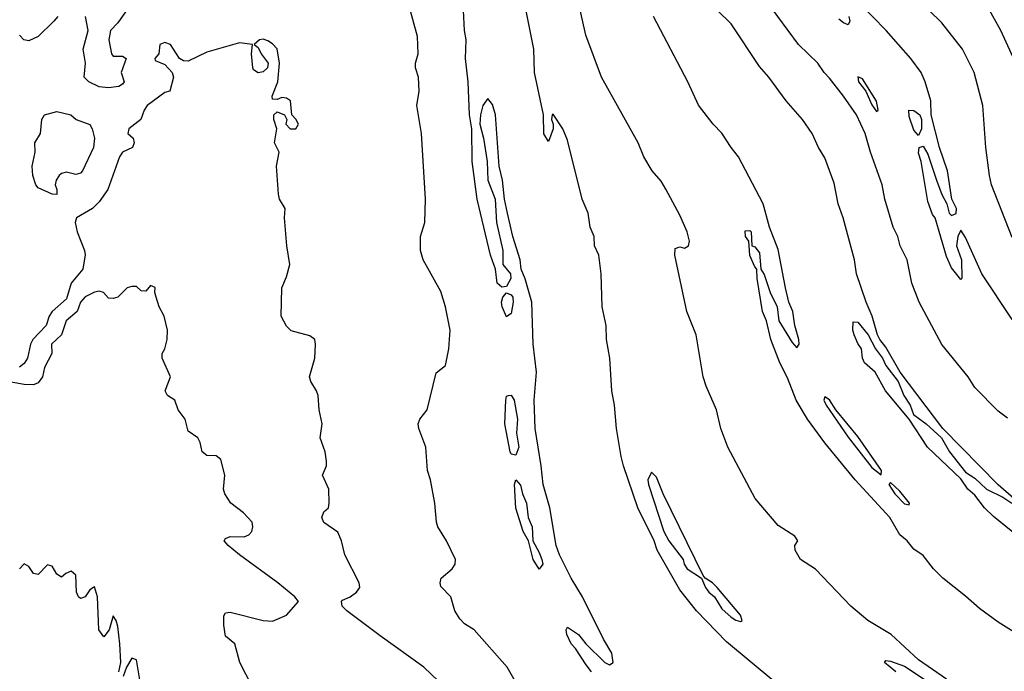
# Model space of a CAD drawing. Header units: metres. Extents: x -46681 to -43747, y -240911 to -237677.
# Tile 371 of 656: x -44377 to -44272, y -240306 to -240236. Entities that reach past the tile are written whole.
import ezdxf

# ---------------------------------------------------------------- set-up
doc = ezdxf.new("R2010")
doc.units = ezdxf.units.M
doc.layers.add('CONTOUR_INDEX', color=1, linetype='Continuous')
doc.layers.add('CONTOUR_INTER', color=3, linetype='Continuous')

msp = doc.modelspace()

# ---------------------------------------------------------------- linework, layer by layer
at = {"layer": 'CONTOUR_INDEX'}
for points, elevation in [([(-44270.6, -240241.26), (-44272.3, -240237.52), (-44273.72, -240235.02)], 90), ([(-44268.6, -240303.22), (-44272.6, -240300.71), (-44274.6, -240299.27), (-44276.1, -240297.92), (-44278.52, -240296.02), (-44279.52, -240295.02), (-44280.6, -240293.6), (-44281.6, -240292.91), (-44282.32, -240292.02), (-44283.1, -240291.37), (-44284.18, -240289.52), (-44287.87, -240285.52), (-44291.1, -240281.55), (-44292.95, -240279.02), (-44294.17, -240277.02), (-44295.1, -240274.61), (-44295.92, -240273.02), (-44296.88, -240270.52), (-44297.34, -240268.52), (-44297.78, -240267.52), (-44298.35, -240264.02), (-44298.37, -240263.02), (-44298.6, -240262.77), (-44299.1, -240261.55), (-44299.23, -240260.02), (-44299.57, -240259.52), (-44299.6, -240258.93), (-44299.1, -240258.88), (-44298.97, -240259.02), (-44298.9, -240260.52), (-44298.6, -240260.61), (-44298.1, -240261.26), (-44297.93, -240263.02), (-44297.6, -240263.59), (-44296.95, -240265.52), (-44296.19, -240267.02), (-44296.03, -240268.52), (-44294.6, -240270.86), (-44294.1, -240271.41), (-44293.84, -240271.02), (-44293.87, -240270.52), (-44294.31, -240269.02), (-44294.54, -240267.52), (-44294.96, -240266.52), (-44295.31, -240265.02), (-44296.1, -240260.91), (-44297, -240258.52), (-44297.7, -240256.02), (-44300.31, -240251.02), (-44301.12, -240250.02), (-44302.1, -240248.5), (-44303.02, -240247.52), (-44304.6, -240245.49), (-44305.74, -240243.02), (-44309.41, -240236.02)], 85), ([(-44332.36, -240307.02), (-44333.93, -240305.52), (-44338.6, -240302.18), (-44342.15, -240299.52), (-44342.63, -240299.02), (-44342.72, -240298.52), (-44342.6, -240298.38), (-44341.78, -240298.02), (-44341.12, -240297.52), (-44340.76, -240297.02), (-44340.84, -240296.52), (-44342.38, -240293.52), (-44342.73, -240292.02), (-44343.1, -240291.11), (-44344.6, -240290.08), (-44344.82, -240289.52), (-44344.6, -240288.92), (-44344.12, -240288.52), (-44344.03, -240288.02), (-44344.08, -240286.52), (-44344.76, -240285.02), (-44344.32, -240284.02), (-44344.32, -240283.52), (-44344.45, -240282.52), (-44344.98, -240281.02), (-44344.77, -240279.52), (-44345.11, -240278.02), (-44345.22, -240276.52), (-44345.38, -240276.02), (-44346.01, -240275.02), (-44346.14, -240274.52), (-44345.56, -240272.52), (-44345.49, -240271.02), (-44345.57, -240270.52), (-44346.1, -240270.12), (-44348.1, -240269.59), (-44348.6, -240269.09), (-44349.16, -240268.02), (-44349.1, -240265.02), (-44348.6, -240263.83), (-44348.24, -240262.52), (-44348.54, -240260.52), (-44348.79, -240257.52), (-44348.74, -240256.52), (-44349.33, -240255.52), (-44349.46, -240255.02), (-44349.67, -240252.02), (-44349.39, -240250.52), (-44349.88, -240249.52), (-44349.62, -240248.02), (-44349.96, -240247.02), (-44349.93, -240246.52), (-44349.6, -240246.22), (-44348.81, -240246.52), (-44348.57, -240247.02), (-44348.67, -240247.52), (-44348.19, -240248.02), (-44347.6, -240248.04), (-44347.32, -240247.52), (-44347.6, -240246.98), (-44348.01, -240246.52), (-44348.15, -240245.02), (-44348.6, -240244.76), (-44349.1, -240244.69), (-44349.6, -240244.9), (-44350.1, -240244.86), (-44350.13, -240244.52), (-44349.51, -240243.02), (-44349.35, -240241.02), (-44349.6, -240239.49), (-44350.1, -240238.94), (-44350.6, -240238.62), (-44351.1, -240238.45), (-44351.49, -240238.52), (-44352.03, -240239.02), (-44351.6, -240239.33), (-44351.28, -240240.02), (-44350.56, -240241.02), (-44350.63, -240241.52), (-44351.1, -240241.93), (-44351.6, -240242.04), (-44352.1, -240241.74), (-44352.18, -240241.52), (-44352.34, -240240.02), (-44352.22, -240239.02), (-44353.6, -240238.83), (-44357.1, -240239.82), (-44359.1, -240240.81), (-44359.6, -240240.78), (-44360.02, -240240.52), (-44360.98, -240239.02), (-44361.6, -240238.81), (-44362.1, -240239.01), (-44362.24, -240240.02), (-44362.66, -240240.52), (-44362.6, -240240.74), (-44361.6, -240241.17), (-44360.81, -240242.02), (-44360.65, -240242.52), (-44361.05, -240244.02), (-44361.6, -240244.16), (-44363.48, -240245.52), (-44363.8, -240246.02), (-44364.14, -240247.02), (-44365.42, -240248.02), (-44365.54, -240248.52), (-44364.98, -240249.02), (-44364.87, -240249.52), (-44365.04, -240250.02), (-44366.1, -240250.51), (-44366.43, -240251.02), (-44367.67, -240254.52), (-44368.6, -240255.83), (-44369.29, -240256.52), (-44371, -240257.52), (-44371.15, -240258.02), (-44370.96, -240259.02), (-44370.16, -240261.02), (-44370.1, -240261.49), (-44370.33, -240263.02), (-44371.58, -240264.52), (-44372.1, -240266.18), (-44373.61, -240267.52), (-44373.95, -240268.02), (-44374.26, -240269.02), (-44375.67, -240270.52), (-44375.94, -240271.02), (-44376.25, -240272.52), (-44376.6, -240273.08), (-44377.1, -240273.48)], 80), ([(-44291.1, -240276.64), (-44291.2, -240277.02), (-44290.97, -240277.52), (-44288.6, -240280.97), (-44286.1, -240284.2), (-44285.1, -240284.98), (-44285.07, -240284.52), (-44287.6, -240280.87), (-44289.95, -240278.02), (-44290.6, -240276.97), (-44291.1, -240276.64)], 85), ([(-44284.1, -240285.8), (-44284.27, -240286.02), (-44283.64, -240287.02), (-44282.6, -240288.06), (-44282.1, -240288.19), (-44282.07, -240288.02), (-44283.1, -240286.72), (-44284.1, -240285.8)], 85)]:
    msp.add_lwpolyline(points, dxfattribs=dict(at, elevation=elevation))
at = {"layer": 'CONTOUR_INTER'}
for points, elevation in [([(-44271.1, -240259.63), (-44273.31, -240254.02), (-44273.54, -240253.02), (-44273.9, -240250.02), (-44274.25, -240245.52), (-44275.16, -240242.02), (-44276.4, -240239.52), (-44278.6, -240236.7), (-44284.1, -240231.33)], 89), ([(-44316.03, -240306.02), (-44316.6, -240305.27), (-44317.73, -240303.52), (-44318.19, -240303.02), (-44318.65, -240302.02), (-44318.72, -240301.52), (-44318.6, -240301.25), (-44317.42, -240302.02), (-44316.62, -240303.02), (-44314.6, -240305.01), (-44314.1, -240305.28), (-44313.7, -240305.02), (-44313.86, -240304.02), (-44314.75, -240302.52), (-44317, -240298.02), (-44318.18, -240296.02), (-44319.43, -240293.52), (-44319.79, -240292.52), (-44320.49, -240288.52), (-44321.2, -240286.02), (-44321.4, -240284.02), (-44322.04, -240280.02), (-44322.14, -240277.02), (-44321.9, -240274.02), (-44322.26, -240271.02), (-44322.4, -240266.52), (-44323.1, -240264.06), (-44323.52, -240263.02), (-44323.65, -240262.02), (-44324.44, -240259.52), (-44325, -240257.02), (-44325.31, -240255.52), (-44325.53, -240253.52), (-44325.89, -240252.02), (-44326.27, -240246.52), (-44326.6, -240245.44), (-44327.1, -240244.77), (-44327.62, -240245.52), (-44327.89, -240246.52), (-44327.96, -240247.52), (-44327.55, -240249.02), (-44327.17, -240251.52), (-44327.08, -240253.52), (-44326.3, -240255.52), (-44326.18, -240258.02), (-44325.49, -240261.02), (-44325.48, -240262.52), (-44324.68, -240263.52), (-44324.62, -240264.02), (-44325.1, -240264.85), (-44325.6, -240264.93), (-44326.11, -240264.52), (-44326.28, -240263.02), (-44326.81, -240261.52), (-44328.23, -240255.52), (-44328.78, -240251.52), (-44328.8, -240248.02), (-44329.05, -240246.52), (-44329.18, -240243.02), (-44329.49, -240240.52), (-44329.41, -240238.52), (-44329.6, -240237.52), (-44329.83, -240232.52)], 82), ([(-44324.17, -240307.02), (-44325.03, -240305.52), (-44328.57, -240301.52), (-44329.6, -240300.89), (-44330.1, -240300.34), (-44330.62, -240299.52), (-44331.06, -240298.02), (-44332.1, -240296.9), (-44332.2, -240296.52), (-44332.06, -240296.02), (-44330.91, -240295.02), (-44330.59, -240294.52), (-44330.55, -240294.02), (-44331.52, -240292.02), (-44332.44, -240290.52), (-44332.59, -240290.02), (-44332.76, -240288.02), (-44333.22, -240285.52), (-44333.52, -240284.52), (-44333.71, -240282.02), (-44334.47, -240280.02), (-44334.54, -240279.52), (-44334.37, -240279.02), (-44333.58, -240278.02), (-44332.6, -240274.07), (-44331.6, -240273.29), (-44331.24, -240271.52), (-44331.12, -240269.52), (-44331.6, -240267.02), (-44332.1, -240265.41), (-44333.99, -240262.02), (-44334.29, -240261.02), (-44334.27, -240259.52), (-44333.82, -240258.02), (-44333.75, -240255.52), (-44334.16, -240248.52), (-44334.69, -240245.52), (-44334.44, -240244.02), (-44334.48, -240242.52), (-44334.83, -240241.52), (-44334.83, -240241.02), (-44334.53, -240240.02), (-44334.6, -240238.18), (-44335.59, -240234.52)], 81), ([(-44296.54, -240307.02), (-44301.6, -240302.81), (-44304.82, -240299.52), (-44306.6, -240297.27), (-44309, -240293.02), (-44309.35, -240292.02), (-44311.07, -240288.52), (-44312.6, -240284.02), (-44312.87, -240283.02), (-44313.35, -240280.02), (-44313.57, -240277.52), (-44313.84, -240276.02), (-44314.07, -240272.52), (-44314.42, -240270.52), (-44314.46, -240269.02), (-44314.88, -240267.02), (-44314.98, -240263.52), (-44315.25, -240261.52), (-44315.69, -240260.52), (-44315.75, -240259.52), (-44316.18, -240258.52), (-44316.37, -240257.02), (-44317.01, -240255.52), (-44318.6, -240249.24), (-44319.1, -240248.01), (-44320.1, -240246.46), (-44320.23, -240246.52), (-44320.31, -240247.02), (-44320.12, -240247.52), (-44320.11, -240248.02), (-44320.6, -240249.37), (-44321.1, -240248.57), (-44321.14, -240246.52), (-44322.1, -240242.02), (-44322.19, -240239.52), (-44323.18, -240234.52)], 83), ([(-44278.1, -240306.79), (-44281.1, -240304.73), (-44284.03, -240302.02), (-44286.53, -240300.52), (-44288.35, -240299.02), (-44292.1, -240295.06), (-44293.71, -240294.02), (-44294.27, -240293.02), (-44294.3, -240292.52), (-44293.99, -240292.02), (-44294.31, -240291.52), (-44296.1, -240290.38), (-44298.54, -240287.52), (-44301.45, -240282.02), (-44302.22, -240280.02), (-44302.68, -240278.02), (-44303.79, -240275.52), (-44304.11, -240274.52), (-44304.86, -240270.02), (-44305.85, -240267.52), (-44307.11, -240261.52), (-44307.1, -240260.8), (-44306.6, -240260.64), (-44306.1, -240260.78), (-44305.65, -240260.52), (-44305.56, -240260.02), (-44305.81, -240259.02), (-44306.6, -240257.26), (-44308.1, -240254.47), (-44308.6, -240253.63), (-44309.54, -240252.52), (-44310.45, -240251.02), (-44311.03, -240249.52), (-44314.94, -240242.52), (-44316.62, -240238.02), (-44317.42, -240234.52)], 84), ([(-44270.91, -240287.52), (-44272.6, -240286.04), (-44278.52, -240280.02), (-44283.05, -240274.02), (-44284.6, -240271.33), (-44285.24, -240270.52), (-44285.49, -240270.02), (-44286.05, -240268.02), (-44286.69, -240266.52), (-44287.71, -240263.52), (-44287.95, -240262.02), (-44289.14, -240257.52), (-44289.67, -240256.02), (-44290.1, -240253.82), (-44291.1, -240251.13), (-44291.8, -240250.02), (-44292.47, -240248.52), (-44293.48, -240247.02), (-44295.23, -240245.02), (-44297.1, -240242.5), (-44298.1, -240241.36), (-44301.1, -240236.82), (-44302.6, -240235.35)], 86), ([(-44271.6, -240278.94), (-44272.6, -240278.19), (-44275.1, -240275.66), (-44275.82, -240274.52), (-44278.6, -240271.07), (-44281.03, -240266.52), (-44281.82, -240264.52), (-44282.32, -240262.02), (-44283.06, -240260.52), (-44283.32, -240259.52), (-44283.8, -240258.52), (-44284.7, -240255.52), (-44285, -240254.02), (-44286.24, -240250.52), (-44286.8, -240248.52), (-44287.74, -240246.52), (-44289.13, -240244.52), (-44290.6, -240242.61), (-44291.19, -240242.02), (-44291.87, -240241.02), (-44293.92, -240239.02), (-44297.22, -240234.52)], 87), ([(-44271.1, -240268.38), (-44274.34, -240263.52), (-44276.1, -240259.62), (-44276.6, -240258.86), (-44276.91, -240259.52), (-44277.04, -240260.52), (-44276.51, -240262.02), (-44276.47, -240264.02), (-44276.6, -240264.12), (-44277.6, -240262.87), (-44278.1, -240261.66), (-44279.33, -240257.52), (-44279.6, -240257.16), (-44280.1, -240255.78), (-44280.83, -240251.52), (-44281.1, -240250.62), (-44281.03, -240250.02), (-44280.6, -240249.89), (-44280.1, -240250.73), (-44279.18, -240253.52), (-44278.6, -240255.05), (-44278.08, -240256.02), (-44277.83, -240257.02), (-44277.6, -240257.27), (-44277.1, -240257.06), (-44277.05, -240256.52), (-44277.56, -240255.52), (-44278.02, -240252.52), (-44278.85, -240250.02), (-44279.74, -240246.52), (-44279.78, -240245.02), (-44280.39, -240243.02), (-44280.84, -240242.02), (-44281.93, -240240.52), (-44284.56, -240237.52), (-44287.49, -240234.52)], 88), ([(-44372.99, -240236.02), (-44373.42, -240236.52), (-44375.1, -240238.16), (-44376.1, -240238.62), (-44376.65, -240238.52), (-44377.1, -240238.01)], 81), ([(-44365.8, -240235.52), (-44366.6, -240236.7), (-44367.37, -240237.52), (-44367.55, -240238.52), (-44367.29, -240240.02), (-44367.1, -240240.25), (-44366.1, -240240.26), (-44365.71, -240240.52), (-44366.24, -240242.02), (-44365.94, -240243.02), (-44366.1, -240243.27), (-44366.51, -240243.52), (-44367.6, -240243.64), (-44368.6, -240243.55), (-44369.7, -240243.02), (-44370.21, -240242.52), (-44370.05, -240241.02), (-44370.29, -240239.52), (-44369.78, -240237.52), (-44370.07, -240236.02)], 81), ([(-44288.56, -240236.02), (-44288.43, -240236.52), (-44288.6, -240236.91), (-44289.1, -240236.71), (-44289.6, -240236.31)], 88), ([(-44287.6, -240242.48), (-44287.5, -240243.02), (-44286.72, -240244.02), (-44286.1, -240245.45), (-44285.6, -240246.16), (-44285.41, -240246.02), (-44285.6, -240245.08), (-44287.1, -240242.67), (-44287.6, -240242.48)], 87), ([(-44374.43, -240246.52), (-44373.1, -240246.19), (-44371.62, -240246.52), (-44371.05, -240247.02), (-44369.6, -240247.56), (-44369.33, -240248.02), (-44369.08, -240249.02), (-44369.21, -240250.02), (-44370.38, -240252.52), (-44370.6, -240252.76), (-44371.1, -240252.91), (-44372.1, -240252.65), (-44372.6, -240252.79), (-44372.86, -240253.02), (-44373.18, -240253.52), (-44373.29, -240254.02), (-44373.1, -240254.52), (-44373.1, -240255.05), (-44373.6, -240254.99), (-44375.1, -240254.32), (-44375.34, -240254.02), (-44375.67, -240253.02), (-44375.76, -240252.02), (-44375.44, -240250.52), (-44375.47, -240249.52), (-44374.85, -240248.52), (-44374.73, -240247.02), (-44374.43, -240246.52)], 81), ([(-44282.13, -240246.02), (-44281.6, -240246.05), (-44280.95, -240246.52), (-44280.78, -240247.02), (-44280.79, -240248.02), (-44281.1, -240248.74), (-44281.6, -240248.16), (-44282.1, -240246.7), (-44282.13, -240246.02)], 88), ([(-44352.29, -240307.52), (-44353.59, -240305.02), (-44354.1, -240303.04), (-44355.1, -240302.22), (-44355.29, -240301.02), (-44355.28, -240300.02), (-44355.1, -240299.73), (-44354.6, -240299.66), (-44351.1, -240300.53), (-44350.1, -240300.6), (-44348.6, -240299.96), (-44347.31, -240298.52), (-44347.69, -240298.02), (-44349.52, -240296.52), (-44353.61, -240293.52), (-44354.82, -240292.52), (-44355.24, -240292.02), (-44355.1, -240291.76), (-44354.6, -240291.58), (-44353.1, -240291.6), (-44352.6, -240291.37), (-44352.31, -240291.02), (-44352.18, -240290.52), (-44352.25, -240290.02), (-44353.17, -240289.02), (-44354.54, -240288.02), (-44355.19, -240287.02), (-44355.33, -240286.52), (-44355.18, -240285.02), (-44355.6, -240283.34), (-44356.1, -240282.96), (-44357.1, -240282.91), (-44357.6, -240282.52), (-44357.82, -240281.52), (-44358.05, -240281.02), (-44359.1, -240280.31), (-44359.4, -240279.02), (-44360.17, -240278.02), (-44360.53, -240277.02), (-44361.29, -240276.52), (-44361.54, -240276.02), (-44360.98, -240274.52), (-44361.86, -240272.52), (-44361.88, -240272.02), (-44361.6, -240271.51), (-44361.32, -240270.52), (-44361.31, -240269.52), (-44361.64, -240268.02), (-44362.19, -240267.02), (-44362.52, -240266.02), (-44362.65, -240265.52), (-44362.6, -240264.97), (-44363.1, -240264.75), (-44363.6, -240265.38), (-44364.1, -240265.34), (-44364.6, -240264.88), (-44365.1, -240264.86), (-44365.6, -240265), (-44366.6, -240265.99), (-44367.1, -240266.16), (-44367.6, -240266.1), (-44368.14, -240265.52), (-44368.6, -240265.37), (-44369.1, -240265.47), (-44370.1, -240265.95), (-44370.59, -240266.52), (-44370.94, -240267.52), (-44372.12, -240268.52), (-44372.61, -240270.02), (-44373.68, -240271.02), (-44373.66, -240272.02), (-44374.44, -240273.52), (-44374.66, -240274.52), (-44375.1, -240275.14), (-44375.6, -240275.35), (-44376.6, -240275.33), (-44378.6, -240274.96)], 79), ([(-44325.49, -240266.02), (-44325.1, -240265.53), (-44324.6, -240265.74), (-44324.44, -240266.02), (-44324.39, -240266.52), (-44324.6, -240267.75), (-44325.1, -240268.1), (-44325.56, -240267.02), (-44325.62, -240266.52), (-44325.49, -240266.02)], 82), ([(-44269.89, -240292.02), (-44273.1, -240289.43), (-44274.05, -240288.52), (-44275.1, -240287.16), (-44275.83, -240286.52), (-44276.6, -240285.4), (-44280.13, -240282.02), (-44282.12, -240279.02), (-44284.64, -240276.02), (-44285.75, -240274.02), (-44286.89, -240273.02), (-44287.08, -240272.52), (-44287.21, -240271.52), (-44287.6, -240270.96), (-44287.99, -240270.02), (-44288.11, -240269.52), (-44288.1, -240268.65), (-44287.6, -240268.69), (-44286.48, -240270.02), (-44285.71, -240271.52), (-44284.94, -240272.52), (-44284.6, -240273.29), (-44283.27, -240275.02), (-44282.67, -240276.52), (-44282.01, -240277.52), (-44281.64, -240278.52), (-44280.29, -240279.52), (-44278.66, -240281.02), (-44277.78, -240282.52), (-44276.1, -240284.71), (-44275.1, -240285.32), (-44273.83, -240286.52), (-44272.1, -240287.36), (-44271.15, -240288.02)], 86), ([(-44324.89, -240276.52), (-44324.6, -240276.48), (-44324.27, -240277.02), (-44323.94, -240279.02), (-44324.04, -240280.52), (-44323.77, -240282.02), (-44324.1, -240282.89), (-44324.6, -240282.77), (-44324.71, -240282.52), (-44325.27, -240279.52), (-44325.18, -240277.02), (-44325.1, -240276.59), (-44324.89, -240276.52)], 82), ([(-44309.6, -240284.68), (-44310.01, -240285.52), (-44309.93, -240286.02), (-44308.29, -240291.02), (-44307.76, -240292.02), (-44306.22, -240294.02), (-44306.12, -240294.52), (-44305.81, -240295.02), (-44304.28, -240296.02), (-44303.86, -240297.02), (-44303.5, -240297.52), (-44302.89, -240298.02), (-44302.1, -240299.28), (-44301.1, -240300.17), (-44300.6, -240300.5), (-44300.1, -240300.64), (-44299.92, -240300.52), (-44300.1, -240299.95), (-44302.6, -240297.02), (-44303.1, -240296.5), (-44303.89, -240296.02), (-44304.1, -240295.73), (-44308.38, -240287.02), (-44309.1, -240285.23), (-44309.6, -240284.68)], 83), ([(-44324.1, -240285.52), (-44323.6, -240286.09), (-44323.4, -240287.02), (-44322.95, -240288.02), (-44322.79, -240289.52), (-44322.36, -240290.52), (-44322.29, -240292.02), (-44321.6, -240293.27), (-44321.33, -240294.02), (-44321.23, -240294.52), (-44321.6, -240295.05), (-44322.27, -240294.02), (-44322.76, -240292.02), (-44323.31, -240291.02), (-44324.1, -240288.55), (-44324.26, -240286.02), (-44324.1, -240285.52)], 82), ([(-44366.49, -240306.02), (-44366.28, -240305.02), (-44366.4, -240303.02), (-44366.6, -240301.16), (-44366.79, -240300.52), (-44367.1, -240300.02), (-44367.52, -240301.52), (-44368.1, -240302.28), (-44368.63, -240301.52), (-44368.78, -240298.02), (-44369.1, -240296.93), (-44369.6, -240297.26), (-44370.1, -240298.02), (-44370.6, -240298.19), (-44370.8, -240298.02), (-44371.03, -240297.52), (-44371.1, -240295.68), (-44371.6, -240295.25), (-44372.15, -240295.52), (-44372.6, -240295.91), (-44373.1, -240295.58), (-44373.6, -240294.74), (-44374.1, -240294.58), (-44375.1, -240295.62), (-44375.6, -240295.53), (-44376.1, -240294.78), (-44376.6, -240294.5), (-44377.1, -240295)], 78), ([(-44364.16, -240307.52), (-44364.6, -240304.73), (-44365.1, -240304.56), (-44365.68, -240305.52), (-44366.02, -240306.52)], 78), ([(-44283.52, -240306.02), (-44284.75, -240305.02), (-44284.6, -240304.8), (-44284.1, -240304.89), (-44282.6, -240305.41), (-44279.1, -240307.72)], 84)]:
    msp.add_lwpolyline(points, dxfattribs=dict(at, elevation=elevation))

doc.saveas('drawing.dxf')
